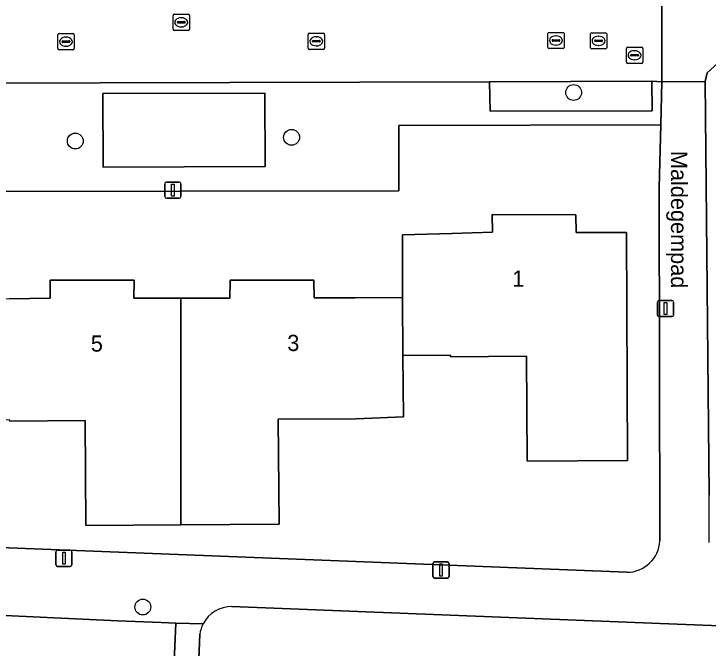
# Model space of a CAD drawing. Extents: x 160732 to 162107, y 387428 to 388479.
# Drawn here: x 161114.57 to 161157.41, y 387767.28 to 387806.41 of the extents above; entities that cross this region are included whole.
import ezdxf

# ---------------------------------------------------------------- set-up
doc = ezdxf.new("R2010")
doc.units = 0
for name, color, linetype in [('IMGEO_Boom', 7, 'Continuous'), ('IMGEO_Brandkraan', 7, 'Continuous'), ('IMGEO_Erf', 7, 'Continuous'), ('IMGEO_Kolk', 7, 'Continuous'), ('IMGEO_Lichtmast', 7, 'Continuous'), ('IMGEO_Openbare_ruimte_label', 7, 'Continuous'), ('IMGEO_Pand', 7, 'Continuous'), ('IMGEO_Pand_nummerreeks', 7, 'Continuous'), ('IMGEO_Parkeervlak_open', 7, 'Continuous'), ('IMGEO_Rijbaan_lokaal_open', 7, 'Continuous'), ('IMGEO_Rioolput', 7, 'Continuous'), ('IMGEO_Voetpad_open', 7, 'Continuous')]:
    doc.layers.add(name, color=color, linetype=linetype)

msp = doc.modelspace()

# ---------------------------------------------------------------- linework, layer by layer
at = {"layer": 'IMGEO_Boom'}
for centre in [(161149.112, 387801.553), (161118.359, 387798.561), (161131.706, 387798.79), (161122.527, 387769.813)]:
    msp.add_circle(centre, 0.489, dxfattribs=at)
at = {"layer": 'IMGEO_Brandkraan'}
for p, q in [((161124.473, 387806.385), (161125.325, 387806.385)), ((161124.398, 387805.459), (161124.398, 387806.311)), ((161124.657, 387805.879), (161124.657, 387805.891)), ((161124.7, 387805.928), (161125.098, 387805.928)), ((161124.886, 387806.165), (161124.911, 387806.165)), ((161125.141, 387805.891), (161125.141, 387805.879)), ((161125.399, 387806.311), (161125.399, 387805.459)), ((161125.095, 387805.842), (161124.697, 387805.842)), ((161124.909, 387805.605), (161124.884, 387805.605)), ((161125.325, 387805.385), (161124.473, 387805.385))]:
    msp.add_line(p, q, dxfattribs=at)
for points in [[(161124.473, 387806.385), (161125.325, 387806.385)], [(161124.398, 387805.459), (161124.398, 387806.311)], [(161125.399, 387806.311), (161125.399, 387805.459)], [(161125.325, 387805.385), (161124.473, 387805.385)]]:
    msp.add_lwpolyline(points, dxfattribs=at)
for centre, radius, start, end in [((161124.475, 387806.309), 0.0765, 91.552, 178.448), ((161124.475, 387806.309), 0.0765, 91.552, 178.448), ((161125.323, 387806.309), 0.0765, 1.552, 88.448), ((161125.323, 387806.309), 0.0765, 1.552, 88.448), ((161124.697, 387805.888), 0.0403, 85.8775, 175.7526), ((161125.102, 387805.89), 0.0386, 1.7309, 96.639), ((161124.694, 387805.878), 0.0366, 178.938, 274.7102), ((161125.098, 387805.885), 0.043, 264.8664, 352.4533), ((161124.475, 387805.461), 0.0765, 181.552, 268.448), ((161124.475, 387805.461), 0.0765, 181.552, 268.448), ((161125.323, 387805.461), 0.0765, 271.552, 358.448), ((161125.323, 387805.461), 0.0765, 271.552, 358.448)]:
    msp.add_arc(centre, radius, start, end, dxfattribs=at)
for centre, major_axis, ratio, start_param, end_param in [((161124.885, 387805.885), (-0.387, 0.002), 0.722429, 4.712389, 7.853982), ((161124.91, 387805.885), (-0.39, 0.002), 0.717154, 1.570796, 4.712389)]:
    msp.add_ellipse(centre, major_axis=major_axis, ratio=ratio, start_param=start_param, end_param=end_param, dxfattribs=at)
at = {"layer": 'IMGEO_Erf'}
for points in [[(161159.098, 387804.36), (161157.34, 387802.769), (161157.235, 387802.239), (161157.478, 387776.711)], [(161154.388, 387795.692), (161154.489, 387799.552), (161138.321, 387799.512), (161138.327, 387795.496), (161111.347, 387795.453), (161111.336, 387799.439), (161084.057, 387799.398), (161084.021, 387801.406), (161064.51, 387801.361), (161064.559, 387791.972), (161066.386, 387777.102)], [(161154.437, 387773.894), (161154.388, 387795.692)], [(161114.306, 387788.83), (161116.808, 387788.861), (161116.819, 387789.976), (161122.001, 387789.97), (161121.971, 387788.861), (161124.864, 387788.867), (161127.896, 387788.873), (161127.913, 387789.986), (161133.073, 387789.976), (161133.101, 387788.886), (161135.613, 387788.894), (161138.55, 387788.904), (161138.546, 387792.778), (161141.585, 387792.866), (161144.111, 387792.94), (161144.087, 387794.039), (161149.245, 387794.015), (161149.256, 387792.929), (161152.37, 387792.925), (161152.425, 387778.856), (161146.246, 387778.812), (161146.201, 387785.29), (161141.517, 387785.257), (161141.516, 387785.357), (161138.577, 387785.336), (161138.605, 387781.549), (161135.666, 387781.43), (161130.883, 387781.397), (161130.931, 387774.919), (161124.88, 387774.876), (161119.021, 387774.834), (161118.976, 387781.312), (161114.292, 387781.279)], [(161068.243, 387775.271), (161152.39, 387771.955)], [(161163.95, 387768.427), (161154.449, 387768.801), (161128.018, 387769.836)], [(161126.042, 387768.14), (161125.698, 387759.448), (161125.573, 387756.28), (161124.438, 387727.592), (161124.114, 387720.835), (161126.139, 387720.772), (161128.149, 387720.759), (161133.639, 387720.538), (161143.568, 387720.283), (161143.842, 387726.758), (161144.112, 387733.141), (161144.382, 387739.524), (161144.652, 387745.911), (161144.922, 387752.291), (161145.192, 387758.674), (161145.469, 387765.209), (161155.055, 387764.757), (161154.76, 387758.261), (161155.626, 387758.224), (161155.588, 387757.349)]]:
    msp.add_lwpolyline(points, dxfattribs=at)
for centre, radius, start, end in [((161152.386, 387774.009), 2.054, 270.1037, 356.7922), ((161127.993, 387767.867), 1.969, 89.2682, 152.4402), ((161127.978, 387767.87), 1.954, 152.3157, 172.0582)]:
    msp.add_arc(centre, radius, start, end, dxfattribs=at)
at = {"layer": 'IMGEO_Kolk'}
for p, q in [((161117.286, 387804.266), (161117.286, 387805.118)), ((161117.361, 387805.192), (161118.213, 387805.192)), ((161118.287, 387805.118), (161118.287, 387804.266)), ((161132.732, 387804.289), (161132.732, 387805.141)), ((161132.807, 387805.215), (161133.659, 387805.215)), ((161133.733, 387805.141), (161133.733, 387804.289)), ((161147.518, 387804.339), (161147.518, 387805.191)), ((161147.593, 387805.265), (161148.445, 387805.265)), ((161148.006, 387805.045), (161148.031, 387805.045)), ((161148.519, 387805.191), (161148.519, 387804.339)), ((161117.545, 387804.686), (161117.545, 387804.698)), ((161117.983, 387804.649), (161117.585, 387804.649)), ((161117.588, 387804.735), (161117.986, 387804.735)), ((161117.774, 387804.972), (161117.799, 387804.972)), ((161118.029, 387804.698), (161118.029, 387804.686)), ((161132.991, 387804.709), (161132.991, 387804.721)), ((161133.429, 387804.672), (161133.031, 387804.672)), ((161133.034, 387804.758), (161133.432, 387804.758)), ((161133.22, 387804.995), (161133.245, 387804.995)), ((161133.475, 387804.721), (161133.475, 387804.709)), ((161147.777, 387804.759), (161147.777, 387804.771)), ((161148.215, 387804.722), (161147.817, 387804.722)), ((161147.82, 387804.808), (161148.218, 387804.808)), ((161148.261, 387804.771), (161148.261, 387804.759)), ((161118.213, 387804.192), (161117.361, 387804.192)), ((161117.797, 387804.412), (161117.772, 387804.412)), ((161133.659, 387804.215), (161132.807, 387804.215)), ((161133.243, 387804.435), (161133.218, 387804.435)), ((161148.445, 387804.265), (161147.593, 387804.265)), ((161148.029, 387804.485), (161148.004, 387804.485))]:
    msp.add_line(p, q, dxfattribs=at)
for points in [[(161117.286, 387804.266), (161117.286, 387805.118)], [(161117.361, 387805.192), (161118.213, 387805.192)], [(161118.287, 387805.118), (161118.287, 387804.266)], [(161132.732, 387804.289), (161132.732, 387805.141)], [(161132.807, 387805.215), (161133.659, 387805.215)], [(161133.733, 387805.141), (161133.733, 387804.289)], [(161147.518, 387804.339), (161147.518, 387805.191)], [(161147.593, 387805.265), (161148.445, 387805.265)], [(161148.519, 387805.191), (161148.519, 387804.339)], [(161118.213, 387804.192), (161117.361, 387804.192)], [(161133.659, 387804.215), (161132.807, 387804.215)], [(161148.445, 387804.265), (161147.593, 387804.265)]]:
    msp.add_lwpolyline(points, dxfattribs=at)
for centre, radius, start, end in [((161117.363, 387805.116), 0.0765, 91.552, 178.448), ((161117.363, 387805.116), 0.0765, 91.552, 178.448), ((161118.211, 387805.116), 0.0765, 1.552, 88.448), ((161118.211, 387805.116), 0.0765, 1.552, 88.448), ((161132.809, 387805.139), 0.0765, 91.552, 178.448), ((161132.809, 387805.139), 0.0765, 91.552, 178.448), ((161133.657, 387805.139), 0.0765, 1.552, 88.448), ((161133.657, 387805.139), 0.0765, 1.552, 88.448), ((161147.595, 387805.189), 0.0765, 91.552, 178.448), ((161147.595, 387805.189), 0.0765, 91.552, 178.448), ((161148.443, 387805.189), 0.0765, 1.552, 88.448), ((161148.443, 387805.189), 0.0765, 1.552, 88.448), ((161117.585, 387804.695), 0.0403, 85.8775, 175.7526), ((161117.582, 387804.685), 0.0366, 178.938, 274.7102), ((161117.986, 387804.692), 0.043, 264.8664, 352.4533), ((161117.99, 387804.697), 0.0386, 1.7309, 96.639), ((161133.031, 387804.718), 0.0403, 85.8775, 175.7526), ((161133.028, 387804.708), 0.0366, 178.938, 274.7102), ((161133.432, 387804.715), 0.043, 264.8664, 352.4533), ((161133.436, 387804.72), 0.0386, 1.7309, 96.639), ((161147.817, 387804.768), 0.0403, 85.8775, 175.7526), ((161147.814, 387804.758), 0.0366, 178.938, 274.7102), ((161148.218, 387804.765), 0.043, 264.8664, 352.4533), ((161148.222, 387804.77), 0.0386, 1.7309, 96.639), ((161117.363, 387804.268), 0.0765, 181.552, 268.448), ((161117.363, 387804.268), 0.0765, 181.552, 268.448), ((161118.211, 387804.268), 0.0765, 271.552, 358.448), ((161118.211, 387804.268), 0.0765, 271.552, 358.448), ((161132.809, 387804.291), 0.0765, 181.552, 268.448), ((161132.809, 387804.291), 0.0765, 181.552, 268.448), ((161133.657, 387804.291), 0.0765, 271.552, 358.448), ((161133.657, 387804.291), 0.0765, 271.552, 358.448), ((161147.595, 387804.341), 0.0765, 181.552, 268.448), ((161147.595, 387804.341), 0.0765, 181.552, 268.448), ((161148.443, 387804.341), 0.0765, 271.552, 358.448), ((161148.443, 387804.341), 0.0765, 271.552, 358.448)]:
    msp.add_arc(centre, radius, start, end, dxfattribs=at)
for centre, major_axis, ratio, start_param, end_param in [((161148.005, 387804.765), (-0.387, 0.002), 0.722429, 4.712389, 7.853982), ((161148.03, 387804.765), (-0.39, 0.002), 0.717154, 1.570796, 4.712389), ((161117.773, 387804.692), (-0.387, 0.002), 0.722429, 4.712389, 7.853982), ((161117.798, 387804.692), (-0.39, 0.002), 0.717154, 1.570796, 4.712389), ((161133.219, 387804.715), (-0.387, 0.002), 0.722429, 4.712389, 7.853982), ((161133.244, 387804.715), (-0.39, 0.002), 0.717154, 1.570796, 4.712389)]:
    msp.add_ellipse(centre, major_axis=major_axis, ratio=ratio, start_param=start_param, end_param=end_param, dxfattribs=at)
at = {"layer": 'IMGEO_Lichtmast'}
for p, q in [((161123.884, 387795.131), (161123.884, 387795.931)), ((161123.884, 387795.931), (161123.884, 387795.131)), ((161123.984, 387796.031), (161124.774, 387796.031)), ((161124.774, 387796.031), (161123.984, 387796.031)), ((161124.874, 387795.931), (161124.874, 387795.131)), ((161124.874, 387795.131), (161124.874, 387795.931)), ((161124.774, 387795.031), (161123.984, 387795.031)), ((161123.984, 387795.031), (161124.774, 387795.031)), ((161154.283, 387787.828), (161154.283, 387788.628)), ((161154.283, 387788.628), (161154.283, 387787.828)), ((161154.383, 387788.728), (161155.173, 387788.728)), ((161155.173, 387788.728), (161154.383, 387788.728)), ((161155.273, 387788.628), (161155.273, 387787.828)), ((161155.273, 387787.828), (161155.273, 387788.628)), ((161155.173, 387787.728), (161154.383, 387787.728)), ((161154.383, 387787.728), (161155.173, 387787.728)), ((161117.162, 387772.423), (161117.162, 387773.223)), ((161117.162, 387773.223), (161117.162, 387772.423)), ((161117.262, 387773.323), (161118.052, 387773.323)), ((161118.052, 387773.323), (161117.262, 387773.323)), ((161118.152, 387773.223), (161118.152, 387772.423)), ((161118.152, 387772.423), (161118.152, 387773.223)), ((161140.431, 387771.696), (161140.431, 387772.496)), ((161140.431, 387772.496), (161140.431, 387771.696)), ((161140.531, 387772.596), (161141.321, 387772.596)), ((161141.321, 387772.596), (161140.531, 387772.596)), ((161141.421, 387772.496), (161141.421, 387771.696)), ((161141.421, 387771.696), (161141.421, 387772.496)), ((161118.052, 387772.323), (161117.262, 387772.323)), ((161117.262, 387772.323), (161118.052, 387772.323)), ((161141.321, 387771.596), (161140.531, 387771.596)), ((161140.531, 387771.596), (161141.321, 387771.596))]:
    msp.add_line(p, q, dxfattribs=at)
for points in [[(161124.304, 387795.906), (161124.454, 387795.906), (161124.454, 387795.156), (161124.304, 387795.156), (161124.304, 387795.906)], [(161154.703, 387788.603), (161154.853, 387788.603), (161154.853, 387787.853), (161154.703, 387787.853), (161154.703, 387788.603)], [(161117.582, 387773.198), (161117.732, 387773.198), (161117.732, 387772.448), (161117.582, 387772.448), (161117.582, 387773.198)], [(161140.851, 387772.471), (161141.001, 387772.471), (161141.001, 387771.721), (161140.851, 387771.721), (161140.851, 387772.471)]]:
    msp.add_lwpolyline(points, dxfattribs=at)
for centre, start, end in [((161123.984, 387795.931), 90, 180), ((161123.984, 387795.931), 90, 180), ((161124.774, 387795.931), 0, 90), ((161124.774, 387795.931), 360, 90), ((161123.984, 387795.131), 180, 270), ((161123.984, 387795.131), 180, 270), ((161124.774, 387795.131), 270, 0), ((161124.774, 387795.131), 270, 0), ((161154.383, 387788.628), 90, 180), ((161154.383, 387788.628), 90, 180), ((161155.173, 387788.628), 0, 90), ((161155.173, 387788.628), 360, 90), ((161154.383, 387787.828), 180, 270), ((161154.383, 387787.828), 180, 270), ((161155.173, 387787.828), 270, 0), ((161155.173, 387787.828), 270, 0), ((161117.262, 387773.223), 90, 180), ((161117.262, 387773.223), 90, 180), ((161118.052, 387773.223), 0, 90), ((161118.052, 387773.223), 360, 90), ((161140.531, 387772.496), 90, 180), ((161140.531, 387772.496), 90, 180), ((161141.321, 387772.496), 0, 90), ((161141.321, 387772.496), 360, 90), ((161117.262, 387772.423), 180, 270), ((161117.262, 387772.423), 180, 270), ((161118.052, 387772.423), 270, 0), ((161118.052, 387772.423), 270, 0), ((161140.531, 387771.696), 180, 270), ((161140.531, 387771.696), 180, 270), ((161141.321, 387771.696), 270, 0), ((161141.321, 387771.696), 270, 0)]:
    msp.add_arc(centre, 0.1, start, end, dxfattribs=at)
at = {"layer": 'IMGEO_Pand'}
for points in [[(161138.577, 387785.336), (161141.516, 387785.357), (161141.517, 387785.257), (161146.201, 387785.29), (161146.246, 387778.812), (161152.425, 387778.856), (161152.37, 387792.925), (161149.256, 387792.929), (161149.245, 387794.015), (161144.087, 387794.039), (161144.111, 387792.94), (161141.585, 387792.866), (161138.546, 387792.778), (161138.55, 387788.904)], [(161124.864, 387788.867), (161121.971, 387788.861), (161122.001, 387789.97), (161116.819, 387789.976), (161116.808, 387788.861), (161114.306, 387788.83), (161111.349, 387788.812), (161111.35, 387785.376), (161111.351, 387783.652), (161111.237, 387783.65), (161111.253, 387781.358), (161114.291, 387781.379), (161114.292, 387781.279), (161118.976, 387781.312), (161119.021, 387774.834), (161124.88, 387774.876)], [(161124.88, 387774.876), (161130.931, 387774.919), (161130.883, 387781.397), (161135.666, 387781.43), (161138.605, 387781.549), (161138.577, 387785.336), (161138.55, 387788.904), (161135.613, 387788.894), (161133.101, 387788.886), (161133.073, 387789.976), (161127.913, 387789.986), (161127.896, 387788.873), (161124.864, 387788.867)]]:
    msp.add_lwpolyline(points, close=True, dxfattribs=at)
at = {"layer": 'IMGEO_Parkeervlak_open'}
for points in [[(161143.92, 387802.223), (161143.949, 387800.412), (161153.96, 387800.425), (161153.94, 387802.256)], [(161120.078, 387796.955), (161130.077, 387796.981), (161130.056, 387801.525), (161120.062, 387801.5)]]:
    msp.add_lwpolyline(points, close=True, dxfattribs=at)
at = {"layer": 'IMGEO_Rijbaan_lokaal_open'}
for points in [[(161067.48, 387812.087), (161067.438, 387823.704), (161067.402, 387833.573), (161067.316, 387840.96), (161067.395, 387843.044), (161061.271, 387843.041), (161061.487, 387801.997), (161092.292, 387802.076), (161102.247, 387802.101), (161119.904, 387802.146), (161143.92, 387802.223), (161153.94, 387802.256), (161154.56, 387802.212), (161154.551, 387811.585)], [(161122.677, 387720.689), (161122.997, 387728.762), (161123.042, 387729.98), (161123.247, 387734.976), (161123.306, 387736.625), (161123.502, 387741.598), (161123.537, 387742.498), (161123.727, 387747.629), (161123.765, 387748.694), (161123.949, 387753.093), (161123.974, 387753.666), (161124.058, 387755.472), (161124.23, 387760.424), (161124.266, 387761.512), (161124.28, 387761.929), (161124.461, 387766.446), (161124.562, 387768.816), (161123.658, 387768.855), (161120.992, 387768.969), (161114.006, 387769.29), (161111.579, 387769.415), (161110.304, 387769.584), (161109.349, 387742.925), (161113.608, 387742.714)]]:
    msp.add_lwpolyline(points, dxfattribs=at)
at = {"layer": 'IMGEO_Rioolput'}
for p, q in [((161150.147, 387804.318), (161150.147, 387805.17)), ((161150.222, 387805.244), (161151.074, 387805.244)), ((161151.148, 387805.17), (161151.148, 387804.318)), ((161150.406, 387804.738), (161150.406, 387804.75)), ((161150.844, 387804.701), (161150.446, 387804.701)), ((161150.449, 387804.787), (161150.847, 387804.787)), ((161150.635, 387805.024), (161150.66, 387805.024)), ((161150.89, 387804.75), (161150.89, 387804.738)), ((161151.074, 387804.244), (161150.222, 387804.244)), ((161150.658, 387804.464), (161150.633, 387804.464)), ((161152.369, 387803.428), (161152.369, 387804.28)), ((161152.444, 387804.354), (161153.296, 387804.354)), ((161153.37, 387804.28), (161153.37, 387803.428)), ((161152.628, 387803.848), (161152.628, 387803.86)), ((161153.066, 387803.811), (161152.668, 387803.811)), ((161152.671, 387803.897), (161153.069, 387803.897)), ((161152.857, 387804.134), (161152.882, 387804.134)), ((161153.112, 387803.86), (161153.112, 387803.848)), ((161153.296, 387803.354), (161152.444, 387803.354)), ((161152.88, 387803.574), (161152.855, 387803.574))]:
    msp.add_line(p, q, dxfattribs=at)
for points in [[(161150.147, 387804.318), (161150.147, 387805.17)], [(161150.222, 387805.244), (161151.074, 387805.244)], [(161151.148, 387805.17), (161151.148, 387804.318)], [(161151.074, 387804.244), (161150.222, 387804.244)], [(161152.369, 387803.428), (161152.369, 387804.28)], [(161152.444, 387804.354), (161153.296, 387804.354)], [(161153.37, 387804.28), (161153.37, 387803.428)], [(161153.296, 387803.354), (161152.444, 387803.354)]]:
    msp.add_lwpolyline(points, dxfattribs=at)
for centre, radius, start, end in [((161150.224, 387805.168), 0.0765, 91.552, 178.448), ((161150.224, 387805.168), 0.0765, 91.552, 178.448), ((161151.072, 387805.168), 0.0765, 1.552, 88.448), ((161151.072, 387805.168), 0.0765, 1.552, 88.448), ((161150.446, 387804.747), 0.0403, 85.8775, 175.7526), ((161150.443, 387804.737), 0.0366, 178.938, 274.7102), ((161150.847, 387804.744), 0.043, 264.8664, 352.4533), ((161150.851, 387804.749), 0.0386, 1.7309, 96.639), ((161150.224, 387804.32), 0.0765, 181.552, 268.448), ((161150.224, 387804.32), 0.0765, 181.552, 268.448), ((161151.072, 387804.32), 0.0765, 271.552, 358.448), ((161151.072, 387804.32), 0.0765, 271.552, 358.448), ((161152.446, 387804.278), 0.0765, 91.552, 178.448), ((161152.446, 387804.278), 0.0765, 91.552, 178.448), ((161153.294, 387804.278), 0.0765, 1.552, 88.448), ((161153.294, 387804.278), 0.0765, 1.552, 88.448), ((161152.668, 387803.857), 0.0403, 85.8775, 175.7526), ((161152.665, 387803.847), 0.0366, 178.938, 274.7102), ((161153.069, 387803.854), 0.043, 264.8664, 352.4533), ((161153.073, 387803.859), 0.0386, 1.7309, 96.639), ((161152.446, 387803.43), 0.0765, 181.552, 268.448), ((161152.446, 387803.43), 0.0765, 181.552, 268.448), ((161153.294, 387803.43), 0.0765, 271.552, 358.448), ((161153.294, 387803.43), 0.0765, 271.552, 358.448)]:
    msp.add_arc(centre, radius, start, end, dxfattribs=at)
for centre, major_axis, ratio, start_param, end_param in [((161150.634, 387804.744), (-0.387, 0.002), 0.722429, 4.712389, 7.853982), ((161150.659, 387804.744), (-0.39, 0.002), 0.717154, 1.570796, 4.712389), ((161152.856, 387803.854), (-0.387, 0.002), 0.722429, 4.712389, 7.853982), ((161152.881, 387803.854), (-0.39, 0.002), 0.717154, 1.570796, 4.712389)]:
    msp.add_ellipse(centre, major_axis=major_axis, ratio=ratio, start_param=start_param, end_param=end_param, dxfattribs=at)
at = {"layer": 'IMGEO_Voetpad_open'}
for points in [[(161155.133, 387845.919), (161154.339, 387843.946), (161154.321, 387842.326), (161154.252, 387835.971), (161154.268, 387833.652), (161154.551, 387811.585), (161154.56, 387802.212), (161157.235, 387802.239), (161157.34, 387802.769), (161159.098, 387804.36), (161166.859, 387804.507), (161166.936, 387807.485), (161165.036, 387807.613), (161164.814, 387806.565)], [(161157.478, 387773.801), (161157.478, 387776.711), (161157.235, 387802.239), (161154.56, 387802.212), (161154.489, 387799.552), (161154.388, 387795.692), (161154.437, 387773.894)], [(161152.39, 387771.955), (161068.243, 387775.271)], [(161128.018, 387769.836), (161154.449, 387768.801), (161163.95, 387768.427), (161164.102, 387768.439), (161169.014, 387768.228), (161169.17, 387771.267), (161164.373, 387771.465), (161159.165, 387771.68)], [(161107.409, 387770.245), (161109.359, 387769.626), (161110.304, 387769.584), (161111.579, 387769.415), (161114.006, 387769.29), (161120.992, 387768.969), (161123.658, 387768.855), (161124.562, 387768.816), (161126.247, 387768.778)], [(161126.247, 387768.778), (161124.562, 387768.816), (161124.461, 387766.446)], [(161167.669, 387719.095), (161161.967, 387719.446), (161161.926, 387719.452), (161153.099, 387719.815), (161143.568, 387720.283), (161133.639, 387720.538), (161128.149, 387720.759), (161126.139, 387720.772), (161124.114, 387720.835), (161124.438, 387727.592), (161125.573, 387756.28), (161125.698, 387759.448), (161126.042, 387768.14)]]:
    msp.add_lwpolyline(points, dxfattribs=at)
for points in [[(161154.56, 387802.212), (161153.94, 387802.256), (161153.96, 387800.425), (161143.949, 387800.412), (161143.92, 387802.223), (161119.904, 387802.146), (161102.247, 387802.101), (161102.266, 387800.304), (161092.287, 387800.272), (161092.292, 387802.076), (161061.487, 387801.997), (161061.484, 387801.354), (161064.51, 387801.361), (161084.021, 387801.406), (161084.057, 387799.398), (161111.336, 387799.439), (161111.347, 387795.453), (161138.327, 387795.496), (161138.321, 387799.512), (161154.489, 387799.552)], [(161120.078, 387796.955), (161120.062, 387801.5), (161130.056, 387801.525), (161130.077, 387796.981)]]:
    msp.add_lwpolyline(points, close=True, dxfattribs=at)
for centre, radius, start, end in [((161152.386, 387774.009), 2.054, 270.1037, 356.7922), ((161127.993, 387767.867), 1.969, 89.2682, 152.4402), ((161127.978, 387767.87), 1.954, 152.3157, 172.0582)]:
    msp.add_arc(centre, radius, start, end, dxfattribs=at)

# ---------------------------------------------------------------- texts
at = {"layer": 'IMGEO_Openbare_ruimte_label'}
msp.add_text('Maldegempad', height=1, rotation=270, dxfattribs=at).set_placement((161155.117, 387797.952))
at = {"layer": 'IMGEO_Pand_nummerreeks'}
for s, rotation, p in [('1', 0.6092, (161145.331, 387789.57)), ('3', 0.1549, (161131.441, 387785.605)), ('5', 0.2005, (161119.32, 387785.568))]:
    msp.add_text(s, height=1, rotation=rotation, dxfattribs=at).set_placement(p)

doc.saveas('drawing.dxf')
